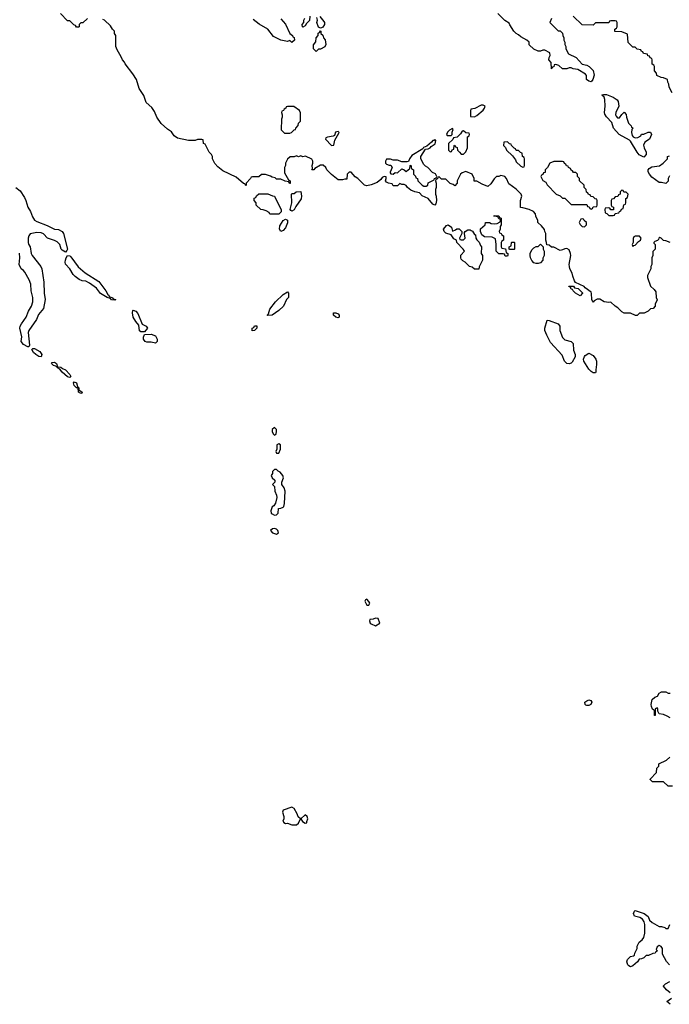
# Model space of a CAD drawing. Header units: inches. Extents: x 2380249 to 2585472, y 382747 to 546448.
# Tile 387 of 626: x 2521474 to 2527381, y 446224 to 455175. Entities that reach past the tile are written whole.
import ezdxf

# ---------------------------------------------------------------- set-up
doc = ezdxf.new("R2010")
doc.units = ezdxf.units.IN
doc.header["$MEASUREMENT"] = 0
doc.layers.add('C5424', color=7, linetype='Continuous')
doc.layers.add('C5425', color=7, linetype='Continuous')

msp = doc.modelspace()

# ---------------------------------------------------------------- linework, layer by layer
at = {"layer": 'C5424', "color": 4}
for points, elevation in [([(2524630, 449906), (2524618, 449902), (2524614, 449890), (2524630, 449854), (2524650, 449854), (2524658, 449870), (2524650, 449886)], 44), ([(2524710, 449735.3), (2524690, 449726), (2524658, 449722), (2524654, 449710), (2524662, 449690), (2524670, 449682), (2524710, 449664.7), (2524748, 449690), (2524735.3, 449730)], 44), ([(2526630, 448939.5), (2526623.5, 448943.5), (2526616, 448950), (2526612.7, 448970), (2526630, 448983), (2526650.7, 448990.7), (2526667.1, 448987.1), (2526676.3, 448970), (2526666.8, 448950), (2526650, 448939.5)], 36), ([(2523950, 448015.3), (2523871, 447989), (2523862.8, 447970), (2523876, 447930), (2523876, 447910), (2523866, 447890), (2523875.3, 447875.3), (2523890, 447867.3), (2523910, 447871.3), (2523950, 447856), (2523990, 447856), (2524008.7, 447870), (2524028, 447910), (2524006.8, 447926.8), (2523996.6, 447956.6), (2523970, 448004)], 44), ([(2524070, 447948), (2524032, 447910), (2524046, 447886), (2524070, 447872), (2524086, 447874), (2524086, 447886), (2524095.3, 447910), (2524088, 447930)], 44)]:
    msp.add_lwpolyline(points, close=True, dxfattribs=dict(at, elevation=elevation))
at = {"layer": 'C5424', "color": 4, "elevation": 36}
for points in [[(2527388.9, 448828.9), (2527363.1, 448843.1), (2527330, 448858), (2527290, 448866), (2527278, 448890), (2527278, 448910), (2527270, 448918), (2527254, 448910), (2527252, 448850), (2527246, 448850), (2527246, 448890), (2527242, 448902), (2527230, 448906), (2527219, 448930), (2527217.2, 448950), (2527225.4, 448994.6), (2527250, 449016), (2527274.6, 449025.4), (2527290, 449052), (2527310, 449064.7), (2527350, 449066), (2527370, 449052), (2527390, 449051.3)], [(2527410, 448206), (2527370, 448206), (2527327.3, 448247.3), (2527230, 448248), (2527208.4, 448268.4), (2527208.4, 448271.6), (2527266, 448330), (2527268.4, 448371.6), (2527286, 448390), (2527286, 448410), (2527356.4, 448443.6), (2527386, 448470)], [(2527382, 446582), (2527354.6, 446614.6), (2527320.4, 446680.4), (2527318, 446730), (2527306, 446750), (2527290, 446758), (2527270, 446746), (2527262, 446722), (2527274, 446710), (2527258, 446702), (2527254, 446690), (2527232.7, 446687.3), (2527191.1, 446668.9), (2527170, 446668), (2527150, 446648), (2527130, 446638), (2527106, 446634), (2527092, 446610), (2527050, 446573.2), (2527030, 446564), (2527012.3, 446572.3), (2527003.6, 446583.6), (2526995.1, 446610), (2527002.7, 446630), (2527030, 446658), (2527056.4, 446663.6), (2527066, 446670), (2527068, 446690), (2527088, 446730), (2527088.4, 446751.6), (2527108, 446790), (2527135.3, 446810), (2527148.9, 446831.1), (2527159, 446870), (2527159, 446950), (2527154, 446974), (2527136.5, 446996.5), (2527114, 447014), (2527066, 447026), (2527057.2, 447050), (2527064, 447070), (2527070, 447076), (2527152, 447050), (2527190, 447022), (2527202, 446990), (2527226.4, 446966.4), (2527290, 446932), (2527311.6, 446931.6), (2527342, 446922), (2527350, 446914), (2527370, 446914), (2527386, 446950)], [(2527388.9, 446328.9), (2527356.4, 446356.4), (2527328.4, 446388.4), (2527328.4, 446391.6), (2527346, 446410), (2527386, 446430)], [(2527390, 446224), (2527358, 446250), (2527400.4, 446279.6)]]:
    msp.add_lwpolyline(points, dxfattribs=at)
at = {"layer": 'C5425', "color": 4}
for points, elevation in [([(2522090, 455186), (2522050, 455146), (2522030, 455146), (2522014, 455130), (2522014, 455110), (2522010, 455106), (2521990, 455106), (2521982, 455122), (2521967.3, 455127.3), (2521930, 455166), (2521910, 455166), (2521846, 455230)], 36), ([(2527388.4, 453148.4), (2527350, 453166), (2527327.3, 453167.3), (2527306, 453190), (2527295.3, 453195.3), (2527284.7, 453190), (2527282, 453178), (2527272.7, 453167.3), (2527250, 453158), (2527242, 453150), (2527242, 453142), (2527254, 453130), (2527254, 453090), (2527232.7, 453067.3), (2527232, 453030), (2527222, 453010), (2527222, 452950), (2527212, 452930), (2527212, 452910), (2527182, 452850), (2527182, 452830), (2527210, 452754), (2527243.6, 452723.6), (2527259.6, 452699.6), (2527262, 452650), (2527271.6, 452628.4), (2527254, 452590), (2527254, 452570), (2527234, 452550), (2527210, 452546), (2527190, 452526), (2527151.6, 452508.4), (2527110, 452506), (2527090, 452486), (2527072.7, 452487.3), (2527030, 452508), (2526971.6, 452508.4), (2526950, 452518), (2526914.6, 452554.6), (2526888, 452570), (2526850, 452608), (2526830, 452604), (2526790, 452609.2), (2526750, 452635.3), (2526725.4, 452634.6), (2526699.6, 452620.4), (2526690, 452606), (2526686, 452610), (2526678, 452630), (2526674.6, 452685.4), (2526670, 452698), (2526616.4, 452736.4), (2526606, 452750), (2526527.3, 452787.3), (2526520.4, 452800.4), (2526503.1, 452843.1), (2526499, 452870), (2526477.2, 452910), (2526472.7, 452930), (2526472.3, 452950), (2526486.6, 453030), (2526483.7, 453050), (2526470, 453082), (2526450, 453096), (2526430, 453093.2), (2526410, 453082), (2526390, 453078), (2526330, 453106), (2526310, 453106), (2526290, 453126), (2526267.3, 453127.3), (2526266, 453150), (2526258, 453170), (2526258, 453230), (2526248.4, 453248.4), (2526247.3, 453267.3), (2526220.4, 453300.4), (2526186, 453330), (2526186, 453350), (2526168.4, 453388.4), (2526166, 453410), (2526146, 453430), (2526106, 453450), (2526050, 453466), (2526027.3, 453467.3), (2526028.7, 453530), (2526039, 453570), (2526034, 453590), (2525990, 453634), (2525922, 453682), (2525902, 453730), (2525886, 453750), (2525850, 453757.2), (2525830, 453748.7), (2525810, 453748), (2525790, 453728.7), (2525758, 453682), (2525730, 453659), (2525678.6, 453678.6), (2525630, 453708), (2525607.3, 453707.3), (2525608, 453730), (2525588, 453770), (2525530, 453795.3), (2525496.9, 453783.1), (2525482, 453770), (2525452, 453710), (2525452, 453688), (2525430, 453666), (2525416.4, 453676.4), (2525390, 453686), (2525350, 453726), (2525310, 453726), (2525290, 453746), (2525278, 453742), (2525272.7, 453727.3), (2525258, 453722), (2525254, 453710), (2525262, 453690), (2525262, 453650), (2525254, 453630), (2525254, 453590), (2525262, 453570), (2525264.7, 453530), (2525259.6, 453500.4), (2525250, 453488), (2525230, 453498), (2525188.9, 453548.9), (2525134.6, 453574.6), (2525110, 453602), (2525066, 453610), (2525030, 453624), (2525002, 453650), (2524990, 453668), (2524970, 453678), (2524950, 453678), (2524930, 453686), (2524910, 453666), (2524870, 453666), (2524862, 453682), (2524828.4, 453688.4), (2524810, 453698), (2524802, 453710), (2524808, 453730), (2524806, 453746), (2524790, 453748), (2524770, 453739), (2524758, 453722), (2524724.5, 453695.5), (2524670, 453673.2), (2524630, 453664), (2524609.3, 453669.3), (2524548, 453730), (2524525.2, 453745.2), (2524490, 453788), (2524470, 453788), (2524452, 453770), (2524450, 453726), (2524430, 453726), (2524410, 453718), (2524370, 453718), (2524308.9, 453768.9), (2524268, 453810), (2524258, 453830), (2524233.6, 453853.6), (2524210, 453854), (2524156.9, 453823.1), (2524150, 453809.2), (2524130, 453808.7), (2524138, 453822), (2524135.3, 453850), (2524139, 453870), (2524139, 453890), (2524130, 453908), (2524074.6, 453934.6), (2524050, 453928.7), (2524030, 453938), (2524010, 453928), (2523990, 453938), (2523970, 453928), (2523932.7, 453927.3), (2523910, 453906), (2523892, 453870), (2523892, 453850), (2523882, 453830), (2523883.6, 453783.6), (2523918, 453718), (2523934, 453710), (2523932.7, 453687.3), (2523927.3, 453687.3), (2523922, 453702), (2523888.4, 453708.4), (2523850, 453726), (2523810, 453726), (2523796.4, 453736.4), (2523770, 453742), (2523754, 453754), (2523710, 453768.7), (2523672, 453768), (2523650, 453746), (2523590, 453746), (2523578, 453742), (2523574, 453730), (2523534, 453690), (2523534, 453670), (2523530, 453666), (2523522, 453682), (2523510, 453686), (2523443.1, 453743.1), (2523320.2, 453800.2), (2523276.4, 453836.4), (2523249.1, 453869.1), (2523228, 453910), (2523228, 453930), (2523218, 453950), (2523198, 453970), (2523162, 454042), (2523146, 454050), (2523142, 454082), (2523130, 454086), (2523090, 454086), (2523070, 454078), (2523010, 454075.3), (2522910, 454099), (2522878.6, 454118.6), (2522855.1, 454155.1), (2522819.5, 454179.5), (2522761.2, 454230), (2522722.7, 454290), (2522700.2, 454340.2), (2522676.6, 454376.6), (2522623.7, 454423.7), (2522604.7, 454484.7), (2522562, 454550), (2522535.3, 454630), (2522503.1, 454683.1), (2522434.6, 454774.6), (2522428.9, 454788.9), (2522409.1, 454809.1), (2522398, 454838), (2522360.4, 454900.4), (2522347.3, 454932.7), (2522348, 455030), (2522338, 455050), (2522338, 455070), (2522318, 455090), (2522300.4, 455120.4), (2522246, 455170), (2522230, 455178)], 36), ([(2523850, 455182), (2523890, 455134), (2523932, 455050), (2523954, 455030), (2523958, 455018), (2523970, 455014), (2523972, 454990), (2523950, 454968.7), (2523930, 454986), (2523910, 454978), (2523850, 454989), (2523783.2, 455023.2), (2523729.3, 455089.3), (2523652.9, 455132.9), (2523598, 455178)], 32), ([(2524112.7, 455207.3), (2524110.9, 455169.1), (2524081, 455139), (2524070, 455118), (2524050, 455108), (2524046, 455110), (2524042, 455130), (2524058, 455150), (2524058, 455170), (2524068, 455190)], 32), ([(2524203.6, 455203.6), (2524239.8, 455159.8), (2524244.7, 455150), (2524244.7, 455130), (2524230, 455106), (2524219.6, 455100.4), (2524210, 455098), (2524190, 455106), (2524177.2, 455150), (2524182, 455170), (2524176.4, 455196.4)], 32), ([(2526310, 455186), (2526294, 455150), (2526370, 455074), (2526390, 455074), (2526411.6, 455051.6), (2526412.7, 455032.7), (2526422, 455010), (2526422, 454990), (2526432, 454970), (2526432, 454950), (2526442, 454930), (2526442, 454910), (2526464.7, 454864.7), (2526534, 454830), (2526590, 454772), (2526630, 454762), (2526654, 454750), (2526690, 454714), (2526698, 454670), (2526684.7, 454630), (2526670, 454609.2), (2526650, 454615.3), (2526628.7, 454630), (2526628.9, 454668.9), (2526620.2, 454680.2), (2526550, 454722), (2526508.4, 454728.4), (2526490, 454738), (2526470, 454738), (2526450, 454728), (2526411.3, 454728.7), (2526378, 454758), (2526350, 454768), (2526334, 454766), (2526330, 454746), (2526318, 454742), (2526314, 454730), (2526309.1, 454729.1), (2526307.3, 454787.3), (2526286, 454810), (2526288, 454830), (2526298, 454850), (2526294.6, 454874.6), (2526250, 454898), (2526230, 454898), (2526210, 454888), (2526190, 454888), (2526150, 454906), (2526107.3, 454947.3), (2526106, 454970), (2526086, 454990), (2526030, 455018), (2526010, 455038), (2525988.9, 455048.9), (2525968, 455070), (2525930, 455128), (2525924, 455144), (2525886.3, 455166.3), (2525822, 455230)], 32), ([(2527406, 454510), (2527380.4, 454560.4), (2527378, 454590), (2527368.4, 454608.4), (2527366, 454630), (2527327.3, 454647.3), (2527308.4, 454648.4), (2527267.3, 454667.3), (2527266, 454690), (2527246, 454710), (2527246, 454750), (2527242, 454762), (2527226, 454770), (2527226, 454810), (2527222, 454822), (2527207.3, 454827.3), (2527202, 454842), (2527187.3, 454847.3), (2527182, 454862), (2527147.3, 454867.3), (2527142, 454882), (2527127.3, 454887.3), (2527122, 454902), (2527090, 454906), (2527070, 454926), (2527050, 454926), (2527027.3, 454947.3), (2527008.4, 454968.4), (2527002, 455042), (2526950, 455066), (2526887.3, 455067.3), (2526886, 455090), (2526902, 455098), (2526906, 455110), (2526906, 455150), (2526902, 455162), (2526890, 455166), (2526850, 455166), (2526838, 455162), (2526830, 455146), (2526710, 455146), (2526690, 455126), (2526590, 455128), (2526507.3, 455207.3)], 32), ([(2527383.6, 453756.4), (2527372, 453730), (2527371.6, 453708.4), (2527350, 453686), (2527310, 453695.3), (2527290, 453695.3), (2527223.9, 453743.9), (2527201.2, 453770), (2527189, 453791), (2527188.7, 453810), (2527198, 453822), (2527223.1, 453836.9), (2527293.2, 453846.8), (2527326, 453870), (2527366, 453910), (2527366, 453930), (2527382, 453938)], 32), ([(2521439.1, 453650), (2521478.9, 453618.9), (2521518.9, 453558.9), (2521531.8, 453530), (2521547.9, 453470), (2521571.4, 453431.4), (2521590, 453382), (2521610, 453352.7), (2521630, 453341.1), (2521725.3, 453305.3), (2521790, 453270.8), (2521826.4, 453266.4), (2521862, 453250), (2521871.3, 453230), (2521908.4, 453090), (2521904.1, 453075.9), (2521890, 453062.7), (2521859.7, 453079.7), (2521851.8, 453090), (2521838.7, 453130), (2521814.3, 453154.3), (2521790, 453167.8), (2521728.3, 453188.3), (2521690, 453227), (2521670, 453237.4), (2521630, 453239.7), (2521570, 453229.6), (2521556.5, 453210), (2521550.3, 453190), (2521550.4, 453150.4), (2521554.4, 453134.4), (2521571, 453110), (2521578.8, 453050), (2521586.8, 453030), (2521666, 452930), (2521674.8, 452910), (2521694, 452790), (2521696, 452690), (2521706, 452630), (2521690.8, 452549.2), (2521644.5, 452495.5), (2521626, 452450), (2521558, 452350), (2521551.3, 452330), (2521563.6, 452216.4), (2521558, 452202), (2521550, 452202), (2521510, 452223.7), (2521488.7, 452250), (2521492.7, 452292.7), (2521477.2, 452370), (2521479.3, 452390), (2521489.5, 452410.5), (2521532.7, 452470), (2521554.5, 452525.5), (2521581.2, 452570), (2521593.2, 452610), (2521593.2, 452650), (2521579, 452710), (2521575.3, 452770), (2521562, 452810), (2521521.2, 452881.2), (2521510, 452895.3), (2521488.7, 452910), (2521468.7, 452950), (2521477, 453010), (2521473.9, 453053.9)], 36)]:
    msp.add_lwpolyline(points, dxfattribs=dict(at, elevation=elevation))
for points, elevation in [([(2524170, 454886), (2524146, 454910), (2524147.3, 454947.3), (2524167.3, 454972.7), (2524168.9, 455011.1), (2524187.3, 455032.7), (2524188.4, 455051.6), (2524202, 455058), (2524210, 455074), (2524214, 455070), (2524214, 455050), (2524230, 455034), (2524238, 455010), (2524250.7, 454990.7), (2524258, 454950), (2524250, 454928.7), (2524210, 454906), (2524190, 454906)], 32), ([(2526910, 454282), (2526930, 454282), (2526950, 454314), (2526970, 454334), (2526990, 454314), (2526991.3, 454290), (2527010, 454234), (2527034, 454210), (2527038, 454198), (2527054, 454190), (2527042, 454178), (2527038, 454150), (2527043.6, 454123.6), (2527054, 454110), (2527070, 454102), (2527096.4, 454103.6), (2527122, 454118), (2527130, 454134), (2527150, 454134), (2527190, 454152), (2527211, 454151), (2527218, 454130), (2527202, 454090), (2527159.6, 454060.4), (2527146, 454034), (2527151.3, 454010), (2527172, 453970), (2527171.3, 453948.7), (2527150, 453926), (2527107.7, 453947.7), (2527089.4, 453970), (2527029.3, 454069.3), (2527019, 454079), (2526924, 454130), (2526875.3, 454190), (2526859.3, 454239.3), (2526810, 454293.2), (2526796.1, 454316.1), (2526791.4, 454331.4), (2526798.4, 454390), (2526795.3, 454450), (2526788, 454470), (2526769, 454489), (2526770, 454492), (2526784, 454496), (2526810, 454494.8), (2526870.4, 454470.4), (2526906.4, 454446.4), (2526916, 454430), (2526921, 454390), (2526896, 454330), (2526891.3, 454310), (2526896.9, 454296.9)], 32), ([(2523967.3, 454387.3), (2523910, 454386), (2523898, 454382), (2523894, 454370), (2523878, 454362), (2523874, 454350), (2523858, 454342), (2523854, 454330), (2523862, 454310), (2523862, 454290), (2523854, 454270), (2523852.7, 454172.7), (2523883.6, 454143.6), (2523930, 454142), (2523946, 454150), (2523970, 454174), (2523982, 454178), (2523986, 454190), (2524007.3, 454212.7), (2524010, 454234), (2524027.3, 454252.7), (2524027.3, 454327.3), (2524018, 454350)], 36), ([(2525690, 454398), (2525670, 454398), (2525611.6, 454368.4), (2525578, 454362), (2525572.7, 454347.3), (2525574, 454294), (2525610, 454292), (2525630, 454304.7), (2525690, 454352), (2525702, 454370), (2525706, 454390)], 36), ([(2525410, 454186), (2525382, 454170), (2525366, 454154), (2525354, 454130), (2525362, 454122), (2525390, 454122), (2525398, 454122), (2525407.3, 454132.7), (2525408, 454152), (2525416.4, 454176.4)], 36), ([(2524370, 454158), (2524346.8, 454153.2), (2524338, 454122), (2524324.7, 454115.3), (2524272, 454108), (2524258, 454102), (2524254, 454090), (2524310, 454031.3), (2524330, 454034), (2524341.2, 454078.8), (2524376.4, 454143.6), (2524378, 454150)], 36), ([(2525250, 454086), (2525242, 454078), (2525230, 454075.3), (2525219.8, 454060.2), (2525175.3, 454024.7), (2525147.5, 454012.5), (2525139.8, 454000.2), (2525038.8, 453941.2), (2525018, 453910), (2525010, 453886), (2524998, 453882), (2524950, 453882), (2524910, 453898), (2524870, 453898), (2524847.3, 453907.3), (2524810, 453906), (2524802, 453890), (2524802, 453870), (2524810, 453862), (2524832.7, 453852.7), (2524850, 453852), (2524862, 453830), (2524842, 453790), (2524842, 453782), (2524850, 453774), (2524870, 453772), (2524890, 453784.7), (2524910, 453782), (2524950, 453818), (2524971.6, 453811.6), (2524990, 453794), (2525010, 453814), (2525022, 453818), (2525026, 453850), (2525030, 453854), (2525038, 453818), (2525054, 453810), (2525054, 453770), (2525072.7, 453752.7), (2525078, 453738), (2525092.7, 453732.7), (2525094, 453710), (2525134, 453670), (2525150, 453662), (2525170, 453662), (2525186, 453670), (2525187.3, 453692.7), (2525242, 453718), (2525246, 453730), (2525262, 453738), (2525266, 453750), (2525254.6, 453774.6), (2525227.3, 453787.3), (2525186, 453830), (2525163.1, 453843.1), (2525150, 453858), (2525122, 453910), (2525122, 453930), (2525163.1, 453996.9), (2525190, 454001), (2525208, 454010), (2525217.2, 454022.8), (2525252.3, 454047.7), (2525258, 454078)], 36), ([(2525510, 454166), (2525498, 454162), (2525483.6, 454136.4), (2525452.7, 454107.3), (2525418, 454102), (2525412.7, 454087.3), (2525374, 454050), (2525374, 453990), (2525390, 453974), (2525402, 453978), (2525407.3, 453992.7), (2525422, 453998), (2525426, 454030), (2525430, 454034), (2525438, 454018), (2525452.7, 454012.7), (2525454, 453990), (2525474, 453970), (2525490, 453954), (2525510, 453954), (2525530, 453974), (2525546, 454010), (2525546, 454110), (2525562, 454118), (2525566, 454130), (2525562, 454142), (2525530, 454146)], 36), ([(2525910, 454066), (2525878, 454062), (2525874, 454030), (2525892, 454012), (2525902, 453990), (2525956.9, 453936.9), (2525982, 453902), (2525990, 453882), (2526030, 453842), (2526050, 453834), (2526062, 453838), (2526066, 453850), (2526066, 453910), (2526062, 453922), (2526046, 453930), (2526042, 453962), (2526027.3, 453967.3), (2526010, 453986), (2525990, 453986), (2525982, 454002), (2525970, 454006), (2525946, 454030), (2525942, 454042), (2525927.3, 454047.3)], 36), ([(2526410, 453886), (2526330, 453886), (2526294, 453870), (2526274, 453830), (2526254, 453810), (2526252.7, 453787.3), (2526238, 453782), (2526232.7, 453767.3), (2526218, 453762), (2526214, 453750), (2526230, 453714), (2526258, 453698), (2526270, 453674), (2526354, 453590), (2526390, 453574), (2526410, 453554), (2526430, 453554), (2526490, 453494), (2526630, 453494), (2526638, 453478), (2526652.7, 453472.7), (2526658, 453458), (2526670, 453454), (2526682, 453458), (2526690, 453474), (2526722, 453478), (2526726, 453490), (2526726, 453530), (2526722, 453542), (2526707.3, 453547.3), (2526690, 453566), (2526667.3, 453567.3), (2526662, 453582), (2526647.3, 453587.3), (2526642, 453602), (2526627.3, 453607.3), (2526626, 453630), (2526606, 453650), (2526606, 453670), (2526566, 453710), (2526566, 453730), (2526546, 453750), (2526546, 453770), (2526530, 453786), (2526510, 453786), (2526502, 453802), (2526490, 453806), (2526482, 453822), (2526466, 453830), (2526462, 453842), (2526447.3, 453847.3), (2526442, 453862), (2526427.3, 453867.3), (2526422, 453882)], 36), ([(2523750, 453406), (2523742, 453422), (2523716.4, 453436.4), (2523687.3, 453447.3), (2523668.4, 453448.4), (2523626, 453490), (2523626, 453510), (2523606, 453530), (2523607.3, 453552.7), (2523622, 453558), (2523627.3, 453572.7), (2523650, 453592), (2523730, 453592), (2523772.7, 453572.7), (2523790, 453572), (2523852.7, 453447.3), (2523852.7, 453427.3), (2523830, 453408)], 36), ([(2523950, 453435.3), (2523940.2, 453440.2), (2523935.3, 453450), (2523948.7, 453510), (2523946, 453590), (2523950, 453594), (2523970, 453594), (2523988.4, 453611.6), (2524030, 453612), (2524038, 453570), (2524033.7, 453546.3), (2523984, 453476), (2523970, 453445.2)], 36), ([(2526950, 453626), (2526934, 453610), (2526934, 453590), (2526918, 453582), (2526912.7, 453567.3), (2526890, 453566), (2526872.7, 453547.3), (2526858, 453542), (2526854, 453530), (2526854, 453490), (2526858, 453478), (2526874, 453470), (2526872.7, 453447.3), (2526850, 453446), (2526842, 453462), (2526830, 453466), (2526798, 453462), (2526794, 453450), (2526798, 453418), (2526812.7, 453412.7), (2526830, 453394), (2526870, 453394), (2526882, 453398), (2526890, 453414), (2526922, 453418), (2526927.3, 453432.7), (2526942, 453438), (2526947.3, 453452.7), (2526962, 453458), (2526967.3, 453492.7), (2526982, 453498), (2526986, 453510), (2526986, 453550), (2527002, 453558), (2527006, 453590), (2526990, 453606), (2526967.3, 453607.3), (2526962, 453622)], 36), ([(2525890, 453026), (2525882, 453042), (2525870, 453046), (2525830, 453046), (2525806, 453070), (2525808, 453130), (2525802, 453182), (2525770, 453198), (2525700.4, 453200.4), (2525678, 453218), (2525666, 453250), (2525666, 453274), (2525706, 453310), (2525710, 453332), (2525747.3, 453332.7), (2525761, 453321), (2525790, 453318), (2525816.4, 453323.6), (2525842, 453338), (2525846, 453350), (2525842, 453362), (2525830, 453366), (2525822, 453382), (2525790, 453388), (2525786, 453390), (2525790, 453394), (2525830, 453392), (2525838, 453378), (2525854, 453370), (2525854, 453310), (2525843.6, 453296.4), (2525842, 453270), (2525834, 453250), (2525838, 453238), (2525852.7, 453232.7), (2525858, 453218), (2525874, 453210), (2525874, 453170), (2525858, 453162), (2525854, 453150), (2525854, 453110), (2525858, 453098), (2525892.7, 453092.7), (2525898, 453058), (2525914, 453050), (2525914, 453030), (2525910, 453026)], 36), ([(2523850, 453248), (2523837.2, 453270), (2523840.2, 453299.8), (2523869, 453351), (2523890, 453362), (2523910, 453352), (2523910, 453328), (2523890, 453282), (2523870, 453259)], 36), ([(2525410, 453254), (2525436.4, 453263.6), (2525450, 453274), (2525470, 453274), (2525494, 453250), (2525494, 453230), (2525474, 453190), (2525478, 453178), (2525490, 453174), (2525510, 453174), (2525526, 453190), (2525518, 453230), (2525520.4, 453239.6), (2525526, 453250), (2525550, 453264.7), (2525570, 453264.7), (2525579.8, 453259.8), (2525591.3, 453251.3), (2525610, 453222), (2525618, 453218), (2525622, 453190), (2525630, 453174), (2525652.7, 453152.7), (2525663.6, 453123.6), (2525674, 453110), (2525672, 453050), (2525682, 453030), (2525682, 452990), (2525652.7, 452927.3), (2525650, 452906), (2525610, 452906), (2525590, 452926), (2525566, 452930), (2525526, 452970), (2525503.1, 452983.1), (2525490, 452998), (2525485.2, 453010), (2525486, 453034), (2525518, 453070), (2525516.4, 453076.4), (2525508, 453090), (2525448, 453150), (2525446, 453170), (2525423.1, 453183.1), (2525398, 453218), (2525350, 453235.3), (2525335.3, 453250), (2525328.7, 453270), (2525356.4, 453303.6), (2525370, 453311.3), (2525402, 453290)], 36), ([(2526590, 453366), (2526578, 453362), (2526562, 453330), (2526570, 453314), (2526590, 453294), (2526610, 453292), (2526628, 453310), (2526628, 453330), (2526606, 453350), (2526602, 453362)], 36), ([(2527110, 453206), (2527070, 453206), (2527058, 453202), (2527052.7, 453187.3), (2527052, 453148), (2527044.7, 453130), (2527050, 453114), (2527058, 453122), (2527070, 453124.7), (2527101.2, 453158.8), (2527118, 453170), (2527126, 453190)], 36), ([(2525930, 453086), (2525926, 453090), (2525926, 453110), (2525942, 453118), (2525946, 453150), (2525950, 453154), (2525970, 453154), (2525974, 453150), (2525974, 453090), (2525970, 453086)], 36), ([(2526170, 452958), (2526150, 452966), (2526130, 452986), (2526118, 453010), (2526115.3, 453030), (2526115.3, 453050), (2526130, 453082), (2526150, 453102), (2526170, 453112), (2526190, 453114), (2526210, 453134), (2526234, 453110), (2526234, 453090), (2526242, 453070), (2526242, 453030), (2526232.7, 453007.3), (2526231.6, 452988.4), (2526210, 452966), (2526190, 452958)], 36), ([(2522335.3, 452624.7), (2522310.7, 452629.3), (2522300.4, 452640.4), (2522270, 452649.3), (2522210, 452686.6), (2522173.9, 452733.9), (2522110, 452779.5), (2522076.6, 452796.6), (2522041.5, 452801.5), (2522014.2, 452814.2), (2521979.1, 452839.1), (2521959.7, 452859.7), (2521930.8, 452910.8), (2521892.5, 452952.5), (2521887.8, 452970), (2521889.7, 452990), (2521895.8, 453010), (2521909.5, 453030.5), (2521930, 453027), (2521939.3, 453019.3), (2522007.6, 452927.6), (2522070, 452874.4), (2522194, 452794), (2522256.3, 452710), (2522275.9, 452675.9), (2522284.7, 452670), (2522284.7, 452664.7), (2522295.3, 452655.3), (2522318, 452650), (2522321, 452641), (2522350, 452628)], 36), ([(2526570, 452666), (2526528.9, 452688.9), (2526506, 452710), (2526502, 452722), (2526490, 452726), (2526482, 452742), (2526470, 452746), (2526467.3, 452752.7), (2526510, 452754), (2526518, 452738), (2526552.7, 452732.7), (2526591.6, 452691.6), (2526591.6, 452688.4)], 36), ([(2523730, 452486), (2523726, 452490), (2523738, 452502), (2523750, 452542), (2523801.2, 452610), (2523870, 452676), (2523910, 452702), (2523918, 452690), (2523918, 452650), (2523902, 452630), (2523872, 452570), (2523832, 452530), (2523770, 452488)], 36), ([(2522576.4, 452336.4), (2522565.2, 452345.2), (2522558.4, 452398.4), (2522529.8, 452429.8), (2522507.6, 452470), (2522500.7, 452510), (2522502, 452530), (2522506.6, 452533.4), (2522530, 452524.9), (2522550, 452504), (2522587.3, 452407.3), (2522624.7, 452390), (2522638, 452370), (2522610, 452338)], 36), ([(2524370, 452463.7), (2524349, 452470), (2524328.7, 452490), (2524328, 452510), (2524350, 452510.8), (2524370, 452501), (2524378.8, 452490), (2524378.8, 452470)], 36), ([(2523587.3, 452347.3), (2523589, 452370), (2523602, 452378), (2523610, 452391.3), (2523632, 452392), (2523632, 452370), (2523610, 452348)], 36), ([(2526470, 452046), (2526450, 452049.4), (2526429.6, 452069.6), (2526405.8, 452125.8), (2526301.7, 452241.7), (2526266.8, 452306.8), (2526249.2, 452350), (2526249.3, 452369.3), (2526270, 452442), (2526290, 452441), (2526371.3, 452410), (2526386, 452390), (2526384.9, 452350), (2526410, 452287.3), (2526430, 452266), (2526490.5, 452250.5), (2526506.8, 452230), (2526511, 452170), (2526524.7, 452130), (2526524.7, 452110), (2526497.5, 452062.5), (2526487.5, 452052.5)], 36), ([(2522710, 452235.3), (2522670, 452242.7), (2522630, 452242.7), (2522615.3, 452250), (2522601.2, 452270), (2522599, 452290), (2522608, 452312), (2522670, 452316), (2522710, 452301), (2522726, 452270), (2522724.7, 452250)], 36), ([(2521670, 452109.4), (2521650, 452113.2), (2521622.7, 452130), (2521600.9, 452150), (2521584, 452176), (2521594.6, 452185.4), (2521610, 452186.8), (2521657.5, 452157.5), (2521676, 452130)], 36), ([(2526690, 451966), (2526670, 451978), (2526650, 451998), (2526604, 452070), (2526602, 452090), (2526610, 452114), (2526616.4, 452123.6), (2526650, 452142), (2526690, 452121), (2526713.4, 452090), (2526719.1, 452070), (2526719.1, 452040.9), (2526712, 451992), (2526714, 451970), (2526710, 451966)], 36), ([(2521810, 452018), (2521804, 452024), (2521782, 452030), (2521765.2, 452050), (2521770, 452058), (2521790, 452061), (2521810, 452051), (2521819.6, 452020.4)], 36), ([(2521930, 451922), (2521910, 451929.2), (2521859.3, 451970), (2521838.6, 451998.6), (2521818, 452010), (2521820.4, 452019.6), (2521850, 452014.8), (2521864, 452004), (2521892.4, 451992.4), (2521930.8, 451950), (2521938, 451930)], 36), ([(2522030, 451778), (2522009.2, 451790), (2522007.3, 451827.3), (2521990, 451828.7), (2521969.3, 451850), (2521965.2, 451874.8), (2521970, 451882), (2521992.3, 451872.3), (2522001, 451841), (2522011.3, 451828.7), (2522011.3, 451811.3), (2522042, 451790), (2522039.6, 451780.4)], 36), ([(2523790, 451468.7), (2523771.3, 451450), (2523771.3, 451430), (2523778, 451410), (2523790, 451398), (2523808, 451410), (2523808.7, 451430), (2523808.7, 451450)], 44), ([(2523830, 451318), (2523814, 451310), (2523814, 451270), (2523804.7, 451250), (2523810, 451234), (2523830, 451234), (2523846, 451270), (2523846, 451310)], 44), ([(2523810, 451086), (2523790, 451086), (2523772.7, 451067.3), (2523772, 451050), (2523762, 451030), (2523771.6, 451011.6), (2523794, 450990), (2523794, 450970), (2523774, 450950), (2523791.6, 450931.6), (2523794, 450890), (2523811.1, 450851.1), (2523811.3, 450830), (2523799.6, 450780.4), (2523784.7, 450755.3), (2523770, 450746), (2523758, 450710), (2523762, 450690), (2523770, 450682), (2523790, 450672), (2523810, 450674), (2523826, 450690), (2523827.3, 450732.7), (2523850, 450734), (2523870, 450742), (2523875.3, 450750), (2523883.1, 450776.9), (2523888.7, 450890), (2523878, 450918), (2523858, 450950), (2523858, 450970), (2523874, 451010), (2523868, 451030), (2523843.1, 451063.1), (2523826, 451070)], 44), ([(2523790, 450548), (2523772.7, 450547.3), (2523754, 450530), (2523774, 450510), (2523810, 450498), (2523828, 450510), (2523822, 450530), (2523810, 450542)], 44)]:
    msp.add_lwpolyline(points, close=True, dxfattribs=dict(at, elevation=elevation))

doc.saveas('drawing.dxf')
